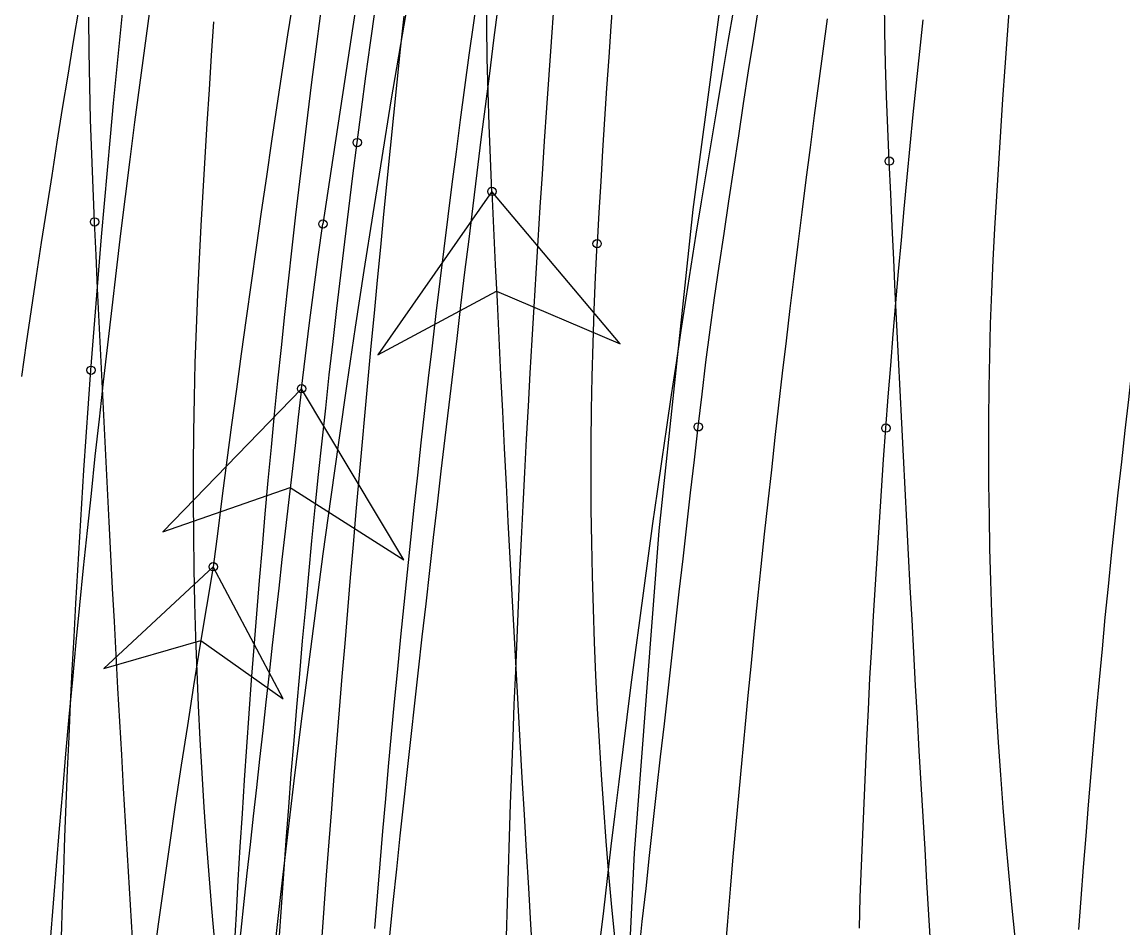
# Model space of a CAD drawing. Extents: x -14 to 1565148, y -25 to 642856.
# Drawn here: x 1564894.27 to 1564905.32, y 636585.59 to 636594.68 of the extents above; entities that cross this region are included whole.
import ezdxf

# ---------------------------------------------------------------- set-up
doc = ezdxf.new("R2010")
doc.units = 0
for name, color, linetype in [('GE_P_Alignment_100_Stations', 7, 'Continuous'), ('GE_X_Alignment', 7, 'Continuous'), ('MT_P_Work_Area', 7, 'Continuous'), ('PM_P_Edge_Line', 7, 'Continuous'), ('PV_P_EOP', 7, 'Continuous'), ('TR_Turning_Path26', 7, 'Continuous'), ('TR_Turning_Path28', 7, 'Continuous'), ('TR_Turning_Path28 - Copy-1', 7, 'Continuous'), ('TR_Turning_Path29', 7, 'Continuous')]:
    doc.layers.add(name, color=color, linetype=linetype)

msp = doc.modelspace()

# ---------------------------------------------------------------- linework, layer by layer
at = {"layer": 'GE_P_Alignment_100_Stations'}
msp.add_lwpolyline([(1564899.963, 636578.172), (1564900.152, 636579.821), (1564900.257, 636583.11), (1564900.413, 636586.347), (1564900.661, 636589.579), (1564901.001, 636592.802), (1564901.432, 636596.013), (1564901.955, 636599.212), (1564902.439, 636601.759)], dxfattribs=at)
msp.add_arc((1565013.967, 636579.256), 117.731, 168.84942, 179.29367, dxfattribs=at)
at = {"layer": 'GE_X_Alignment'}
msp.add_arc((1565090.27, 636565.174), 201.75, 164.38184, 174.72467, dxfattribs=at)
at = {"layer": 'MT_P_Work_Area'}
for points in [[(1564894.263, 636591.125), (1564894.312, 636591.462), (1564894.361, 636591.798), (1564894.412, 636592.135), (1564894.462, 636592.471), (1564894.514, 636592.807), (1564894.567, 636593.143), (1564894.62, 636593.479), (1564894.673, 636593.815), (1564894.728, 636594.151), (1564894.783, 636594.487), (1564894.839, 636594.822)], [(1564897.63, 636593.474), (1564897.673, 636593.807), (1564897.718, 636594.14), (1564897.763, 636594.473), (1564897.809, 636594.806)], [(1564900.067, 636585.439), (1564900.104, 636585.764), (1564900.141, 636586.088), (1564900.179, 636586.412), (1564900.218, 636586.736), (1564900.258, 636587.06), (1564900.298, 636587.384), (1564900.339, 636587.708), (1564900.381, 636588.032), (1564900.423, 636588.356), (1564900.466, 636588.679), (1564900.509, 636589.003), (1564900.554, 636589.326), (1564900.599, 636589.65), (1564900.644, 636589.973), (1564900.691, 636590.296), (1564900.738, 636590.619), (1564900.785, 636590.942), (1564900.834, 636591.265), (1564900.883, 636591.588), (1564900.933, 636591.911), (1564900.983, 636592.233), (1564901.034, 636592.556), (1564901.086, 636592.878), (1564901.139, 636593.2), (1564901.192, 636593.522), (1564901.246, 636593.844), (1564901.3, 636594.166), (1564901.355, 636594.488), (1564901.411, 636594.809)], [(1564896.847, 636585.467), (1564896.87, 636585.802), (1564896.893, 636586.136), (1564896.918, 636586.47), (1564896.943, 636586.805), (1564896.969, 636587.139), (1564896.996, 636587.473), (1564897.024, 636587.807), (1564897.053, 636588.141), (1564897.082, 636588.475), (1564897.113, 636588.809), (1564897.144, 636589.143), (1564897.176, 636589.476), (1564897.209, 636589.81), (1564897.243, 636590.143), (1564897.278, 636590.477), (1564897.314, 636590.81), (1564897.35, 636591.144), (1564897.388, 636591.477), (1564897.426, 636591.81), (1564897.465, 636592.143), (1564897.505, 636592.476), (1564897.546, 636592.809), (1564897.587, 636593.141), (1564897.63, 636593.474)], [(1564904.874, 636585.576), (1564904.896, 636585.889), (1564904.92, 636586.202), (1564904.945, 636586.515), (1564904.97, 636586.828), (1564904.996, 636587.141), (1564905.023, 636587.455), (1564905.051, 636587.768), (1564905.079, 636588.081), (1564905.109, 636588.394), (1564905.139, 636588.707), (1564905.17, 636589.02), (1564905.202, 636589.333), (1564905.235, 636589.646), (1564905.268, 636589.959), (1564905.303, 636590.271), (1564905.338, 636590.584), (1564905.374, 636590.897), (1564905.41, 636591.21), (1564905.448, 636591.523), (1564905.486, 636591.835), (1564905.526, 636592.148), (1564905.565, 636592.46)]]:
    msp.add_lwpolyline(points, dxfattribs=at)
msp.add_circle((1564897.63, 636593.474), 0.0417, dxfattribs=at)
msp.add_circle((1564897.63, 636593.474), 0.0417, dxfattribs=at)
msp.add_arc((1565053.64, 636568.192), 157.778, 155.99945, 182.74981, dxfattribs=at)
at = {"layer": 'PM_P_Edge_Line'}
for points in [[(1564902.346, 636594.714), (1564902.303, 636594.391), (1564902.26, 636594.068), (1564902.217, 636593.746), (1564902.175, 636593.423), (1564902.134, 636593.1), (1564902.093, 636592.777), (1564902.052, 636592.454), (1564902.013, 636592.131), (1564901.974, 636591.807), (1564901.935, 636591.484), (1564901.897, 636591.161), (1564901.86, 636590.838), (1564901.823, 636590.514), (1564901.787, 636590.191), (1564901.751, 636589.867), (1564901.716, 636589.544), (1564901.682, 636589.22), (1564901.648, 636588.897), (1564901.615, 636588.573), (1564901.583, 636588.249), (1564901.551, 636587.926), (1564901.52, 636587.602), (1564901.49, 636587.278), (1564901.46, 636586.955), (1564901.431, 636586.631), (1564901.402, 636586.307), (1564901.375, 636585.983), (1564901.348, 636585.66), (1564901.321, 636585.336)], [(1564896.185, 636589.217), (1564895.087, 636588.195), (1564896.061, 636588.478), (1564896.888, 636587.892), (1564896.185, 636589.217)]]:
    msp.add_lwpolyline(points, dxfattribs=at)
msp.add_lwpolyline([(1564896.185, 636589.217), (1564895.087, 636588.195), (1564896.061, 636588.478), (1564896.888, 636587.892)], close=True, dxfattribs=at)
msp.add_circle((1564896.185, 636589.217), 0.0417, dxfattribs=at)
msp.add_circle((1564896.185, 636589.217), 0.0417, dxfattribs=at)
for centre, radius, start, end in [((1565098.103, 636563.671), 203.528, 166.31582, 172.78947), ((1565010.26, 636569.837), 115.71, 170.35789, 183.13564)]:
    msp.add_arc(centre, radius, start, end, dxfattribs=at)
at = {"layer": 'PV_P_EOP'}
for radius in [201.75, 201]:
    msp.add_arc((1565090.27, 636565.174), radius, 164.38184, 174.72467, dxfattribs=at)
at = {"layer": 'TR_Turning_Path26'}
for points in [[(1564897.808, 636585.586), (1564897.834, 636585.911), (1564897.861, 636586.237), (1564897.889, 636586.562), (1564897.917, 636586.887), (1564897.946, 636587.213), (1564897.976, 636587.538), (1564898.006, 636587.863), (1564898.037, 636588.188), (1564898.069, 636588.513), (1564898.101, 636588.838), (1564898.134, 636589.163), (1564898.168, 636589.488), (1564898.202, 636589.812), (1564898.238, 636590.137), (1564898.273, 636590.462), (1564898.31, 636590.786), (1564898.347, 636591.111), (1564898.385, 636591.435), (1564898.423, 636591.759), (1564898.462, 636592.084), (1564898.502, 636592.408), (1564898.543, 636592.732), (1564898.584, 636593.056), (1564898.626, 636593.38), (1564898.668, 636593.703), (1564898.711, 636594.027), (1564898.755, 636594.351), (1564898.8, 636594.674), (1564898.845, 636594.997)], [(1564894.958, 636591.189), (1564894.984, 636591.524), (1564895.01, 636591.858), (1564895.037, 636592.193), (1564895.065, 636592.528), (1564895.093, 636592.863), (1564895.123, 636593.198), (1564895.153, 636593.533), (1564895.185, 636593.868), (1564895.217, 636594.204), (1564895.25, 636594.539), (1564895.283, 636594.874)], [(1564902.937, 636590.608), (1564902.961, 636590.922), (1564902.985, 636591.236), (1564903.011, 636591.55), (1564903.037, 636591.865), (1564903.064, 636592.179), (1564903.092, 636592.494), (1564903.12, 636592.809), (1564903.15, 636593.125), (1564903.18, 636593.44), (1564903.211, 636593.756), (1564903.243, 636594.072), (1564903.276, 636594.389), (1564903.309, 636594.705)], [(1564894.663, 636585.499), (1564894.674, 636585.834), (1564894.685, 636586.169), (1564894.697, 636586.504), (1564894.71, 636586.839), (1564894.724, 636587.174), (1564894.738, 636587.509), (1564894.754, 636587.843), (1564894.77, 636588.178), (1564894.788, 636588.513), (1564894.806, 636588.848), (1564894.825, 636589.182), (1564894.845, 636589.517), (1564894.866, 636589.852), (1564894.888, 636590.186), (1564894.91, 636590.521), (1564894.934, 636590.855), (1564894.958, 636591.189)], [(1564902.67, 636585.589), (1564902.68, 636585.902), (1564902.692, 636586.216), (1564902.704, 636586.529), (1564902.717, 636586.843), (1564902.731, 636587.157), (1564902.745, 636587.47), (1564902.761, 636587.784), (1564902.777, 636588.098), (1564902.794, 636588.411), (1564902.812, 636588.725), (1564902.831, 636589.039), (1564902.851, 636589.353), (1564902.871, 636589.666), (1564902.892, 636589.98), (1564902.914, 636590.294), (1564902.937, 636590.608)]]:
    msp.add_lwpolyline(points, dxfattribs=at)
for centre in [(1564894.958, 636591.189), (1564894.958, 636591.189), (1564902.937, 636590.608), (1564902.937, 636590.608)]:
    msp.add_circle(centre, 0.0417, dxfattribs=at)
msp.add_arc((1565054.322, 636573.101), 160.252, 158.95242, 176.11132, dxfattribs=at)
at = {"layer": 'TR_Turning_Path28'}
for points in [[(1564904.235, 636585.496), (1564904.202, 636585.823), (1564904.171, 636586.15), (1564904.142, 636586.476), (1564904.115, 636586.802), (1564904.091, 636587.128), (1564904.068, 636587.454), (1564904.048, 636587.779), (1564904.03, 636588.104), (1564904.014, 636588.429), (1564904.001, 636588.753), (1564903.99, 636589.077), (1564903.981, 636589.401), (1564903.975, 636589.724), (1564903.971, 636590.047), (1564903.969, 636590.37), (1564903.97, 636590.692), (1564903.973, 636591.013), (1564903.979, 636591.334), (1564903.988, 636591.655), (1564903.999, 636591.975), (1564904.013, 636592.295), (1564904.03, 636592.611), (1564904.049, 636592.936), (1564904.069, 636593.26), (1564904.09, 636593.584), (1564904.111, 636593.908), (1564904.133, 636594.232), (1564904.156, 636594.556), (1564904.179, 636594.88)], [(1564897.957, 636585.516), (1564897.992, 636585.849), (1564898.027, 636586.183), (1564898.063, 636586.516), (1564898.099, 636586.849), (1564898.135, 636587.182), (1564898.172, 636587.515), (1564898.209, 636587.848), (1564898.246, 636588.18), (1564898.283, 636588.513), (1564898.321, 636588.846), (1564898.359, 636589.179), (1564898.397, 636589.512), (1564898.435, 636589.845), (1564898.474, 636590.177), (1564898.513, 636590.51), (1564898.552, 636590.843), (1564898.592, 636591.175), (1564898.632, 636591.508), (1564898.672, 636591.84), (1564898.712, 636592.173), (1564898.753, 636592.505), (1564898.794, 636592.838), (1564898.835, 636593.17), (1564898.876, 636593.503), (1564898.918, 636593.835), (1564898.96, 636594.167), (1564899.002, 636594.5), (1564899.045, 636594.832)], [(1564896.202, 636585.45), (1564896.172, 636585.788), (1564896.144, 636586.126), (1564896.119, 636586.465), (1564896.095, 636586.804), (1564896.074, 636587.144), (1564896.055, 636587.484), (1564896.038, 636587.826), (1564896.024, 636588.167), (1564896.012, 636588.509), (1564896.002, 636588.852), (1564895.995, 636589.195), (1564895.99, 636589.538), (1564895.988, 636589.882), (1564895.988, 636590.226), (1564895.991, 636590.571), (1564895.997, 636590.916), (1564896.005, 636591.262), (1564896.016, 636591.608), (1564896.03, 636591.954), (1564896.046, 636592.302), (1564896.065, 636592.643), (1564896.084, 636592.984), (1564896.105, 636593.324), (1564896.125, 636593.665), (1564896.147, 636594.006), (1564896.169, 636594.346), (1564896.192, 636594.687)], [(1564900.218, 636585.468), (1564900.186, 636585.8), (1564900.157, 636586.132), (1564900.13, 636586.464), (1564900.105, 636586.796), (1564900.082, 636587.129), (1564900.061, 636587.462), (1564900.043, 636587.794), (1564900.026, 636588.127), (1564900.012, 636588.46), (1564900.001, 636588.794), (1564899.992, 636589.127), (1564899.985, 636589.46), (1564899.98, 636589.793), (1564899.979, 636590.127), (1564899.979, 636590.46), (1564899.982, 636590.793), (1564899.988, 636591.127), (1564899.997, 636591.46), (1564900.008, 636591.793), (1564900.022, 636592.126), (1564900.038, 636592.459)]]:
    msp.add_lwpolyline(points, dxfattribs=at)
msp.add_circle((1564900.038, 636592.459), 0.0417, dxfattribs=at)
msp.add_circle((1564900.038, 636592.459), 0.0417, dxfattribs=at)
msp.add_arc((1565059.003, 636583.538), 159.215, 162.4061, 176.78782, dxfattribs=at)
at = {"layer": 'TR_Turning_Path28 - Copy-1'}
for points in [[(1564898.982, 636592.983), (1564898.967, 636593.316), (1564898.954, 636593.649), (1564898.944, 636593.983), (1564898.936, 636594.316), (1564898.931, 636594.649), (1564898.928, 636594.982), (1564898.927, 636595.316), (1564898.929, 636595.649), (1564898.934, 636595.982), (1564898.941, 636596.316), (1564898.951, 636596.649), (1564898.964, 636596.982), (1564898.979, 636597.315), (1564898.997, 636597.648), (1564899.018, 636597.98)], [(1564902.97, 636593.288), (1564902.955, 636593.616), (1564902.943, 636593.94), (1564902.933, 636594.263), (1564902.926, 636594.587), (1564902.921, 636594.91)], [(1564894.994, 636592.678), (1564894.979, 636593.017), (1564894.966, 636593.359), (1564894.955, 636593.701), (1564894.947, 636594.044), (1564894.941, 636594.387), (1564894.938, 636594.731)], [(1564897.274, 636585.459), (1564897.299, 636585.791), (1564897.323, 636586.123), (1564897.349, 636586.455), (1564897.374, 636586.787), (1564897.4, 636587.119), (1564897.426, 636587.45), (1564897.453, 636587.782), (1564897.48, 636588.114), (1564897.508, 636588.446), (1564897.535, 636588.777), (1564897.564, 636589.109), (1564897.592, 636589.441), (1564897.621, 636589.772), (1564897.65, 636590.104), (1564897.68, 636590.435), (1564897.71, 636590.767), (1564897.741, 636591.098), (1564897.771, 636591.43), (1564897.803, 636591.761), (1564897.834, 636592.093), (1564897.866, 636592.424), (1564897.899, 636592.755), (1564897.931, 636593.086), (1564897.964, 636593.418), (1564897.998, 636593.749), (1564898.032, 636594.08), (1564898.066, 636594.411), (1564898.101, 636594.742)], [(1564903.389, 636585.396), (1564903.369, 636585.725), (1564903.349, 636586.053), (1564903.33, 636586.382), (1564903.31, 636586.711), (1564903.291, 636587.039), (1564903.272, 636587.368), (1564903.254, 636587.697), (1564903.235, 636588.026), (1564903.217, 636588.355), (1564903.199, 636588.683), (1564903.181, 636589.012), (1564903.163, 636589.341), (1564903.146, 636589.67), (1564903.129, 636589.999), (1564903.112, 636590.328), (1564903.095, 636590.657), (1564903.079, 636590.985), (1564903.063, 636591.314), (1564903.047, 636591.643), (1564903.031, 636591.972), (1564903.015, 636592.301), (1564903, 636592.63), (1564902.985, 636592.959), (1564902.97, 636593.288)], [(1564898.982, 636592.983), (1564897.838, 636591.343), (1564899.028, 636591.984), (1564900.271, 636591.454), (1564898.982, 636592.983)], [(1564895.384, 636585.324), (1564895.364, 636585.658), (1564895.344, 636585.992), (1564895.324, 636586.326), (1564895.305, 636586.661), (1564895.286, 636586.995), (1564895.267, 636587.329), (1564895.248, 636587.663), (1564895.229, 636587.998), (1564895.211, 636588.332), (1564895.193, 636588.666), (1564895.175, 636589), (1564895.158, 636589.335), (1564895.14, 636589.669), (1564895.123, 636590.003), (1564895.106, 636590.338), (1564895.09, 636590.672), (1564895.073, 636591.006), (1564895.057, 636591.341), (1564895.041, 636591.675), (1564895.025, 636592.009), (1564895.01, 636592.344), (1564894.994, 636592.678)]]:
    msp.add_lwpolyline(points, dxfattribs=at)
msp.add_lwpolyline([(1564898.982, 636592.983), (1564897.838, 636591.343), (1564899.028, 636591.984), (1564900.271, 636591.454)], close=True, dxfattribs=at)
for centre in [(1564902.97, 636593.288), (1564902.97, 636593.288), (1564898.982, 636592.983), (1564898.982, 636592.983), (1564894.994, 636592.678), (1564894.994, 636592.678)]:
    msp.add_circle(centre, 0.0417, dxfattribs=at)
msp.add_arc((1565384.109, 636614.893), 485.621, 182.58586, 185.36729, dxfattribs=at)
at = {"layer": 'TR_Turning_Path29'}
for points in [[(1564901.053, 636590.621), (1564901.091, 636590.948), (1564901.131, 636591.271), (1564901.173, 636591.593), (1564901.217, 636591.915), (1564901.263, 636592.235), (1564901.312, 636592.561), (1564901.36, 636592.887), (1564901.41, 636593.213), (1564901.459, 636593.54), (1564901.509, 636593.866), (1564901.559, 636594.192), (1564901.61, 636594.518), (1564901.66, 636594.843)], [(1564899.129, 636585.507), (1564899.138, 636585.84), (1564899.148, 636586.172), (1564899.159, 636586.505), (1564899.17, 636586.837), (1564899.182, 636587.17), (1564899.194, 636587.503), (1564899.207, 636587.835), (1564899.221, 636588.168), (1564899.235, 636588.5), (1564899.249, 636588.833), (1564899.264, 636589.165), (1564899.28, 636589.498), (1564899.296, 636589.831), (1564899.313, 636590.163), (1564899.33, 636590.496), (1564899.348, 636590.828), (1564899.367, 636591.161), (1564899.386, 636591.494), (1564899.405, 636591.826), (1564899.425, 636592.159), (1564899.446, 636592.491), (1564899.467, 636592.824), (1564899.489, 636593.156), (1564899.511, 636593.489), (1564899.533, 636593.821), (1564899.557, 636594.154), (1564899.58, 636594.486), (1564899.605, 636594.819)], [(1564897.072, 636591.004), (1564897.11, 636591.335), (1564897.151, 636591.666), (1564897.194, 636591.997), (1564897.239, 636592.327), (1564897.286, 636592.657)], [(1564897.072, 636591.004), (1564895.68, 636589.568), (1564896.957, 636590.011), (1564898.099, 636589.288), (1564897.072, 636591.004)], [(1564900.456, 636585.324), (1564900.492, 636585.656), (1564900.529, 636585.987), (1564900.565, 636586.318), (1564900.602, 636586.649), (1564900.639, 636586.98), (1564900.676, 636587.311), (1564900.713, 636587.642), (1564900.75, 636587.973), (1564900.788, 636588.304), (1564900.825, 636588.635), (1564900.863, 636588.966), (1564900.901, 636589.297), (1564900.939, 636589.628), (1564900.977, 636589.959), (1564901.015, 636590.29), (1564901.053, 636590.621)]]:
    msp.add_lwpolyline(points, dxfattribs=at)
msp.add_lwpolyline([(1564897.072, 636591.004), (1564895.68, 636589.568), (1564896.957, 636590.011), (1564898.099, 636589.288)], close=True, dxfattribs=at)
for centre in [(1564897.286, 636592.657), (1564897.286, 636592.657), (1564897.072, 636591.004), (1564897.072, 636591.004), (1564901.053, 636590.621), (1564901.053, 636590.621)]:
    msp.add_circle(centre, 0.0417, dxfattribs=at)
for centre, radius, start, end in [((1565256.127, 636539.493), 362.757, 158.08889, 171.57273), ((1565672.857, 636500.943), 780.995, 173.378156, 174.729291)]:
    msp.add_arc(centre, radius, start, end, dxfattribs=at)

doc.saveas('drawing.dxf')
